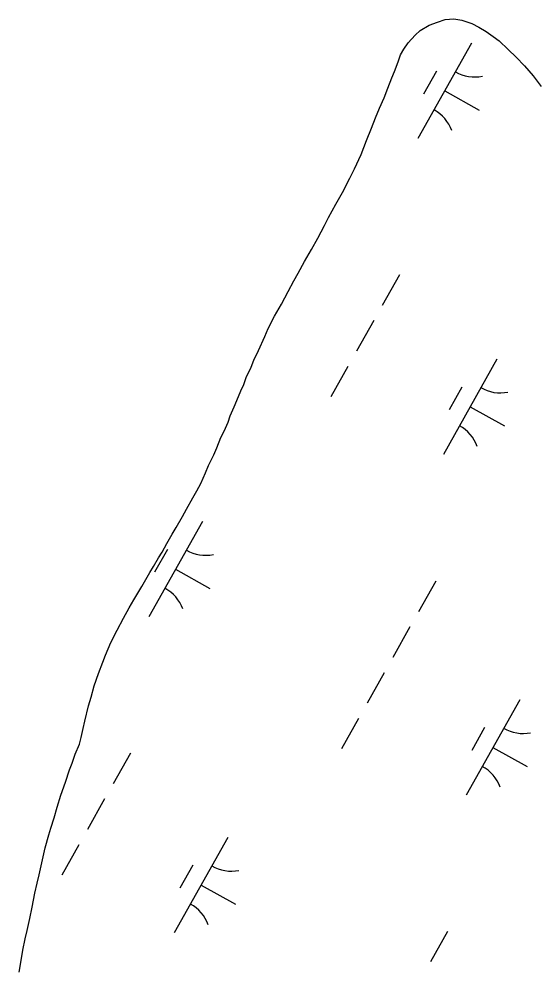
# Model space of a CAD drawing. Extents: x 3913936 to 3933962, y 195330 to 217741.
# Drawn here: x 3927849.6 to 3928085.9, y 204924.3 to 205358.4 of the extents above; entities that cross this region are included whole.
import ezdxf

# ---------------------------------------------------------------- set-up
doc = ezdxf.new("R2010")
doc.units = 0
doc.layers.add('V-TOPO-SHOR', color=7, linetype='Continuous')
doc.layers.add('V-WETL-SWMP', color=7, linetype='Continuous')

msp = doc.modelspace()

# ---------------------------------------------------------------- linework, layer by layer
at = {"layer": 'V-TOPO-SHOR'}
for points in [[(3928000.79, 205285.62), (3928002.98, 205289.83), (3928005.94, 205296.43), (3928008.37, 205302.75), (3928010.68, 205308.41), (3928012.6, 205313.15), (3928014.4, 205317.5), (3928016.46, 205322.37), (3928018.12, 205326.72), (3928020.04, 205331.46), (3928021.2, 205334.36), (3928022.86, 205338.83), (3928024.01, 205341.99), (3928025.56, 205344.63), (3928027.51, 205347.41), (3928030.75, 205350.98), (3928032.96, 205353.1), (3928037.01, 205355.5), (3928040.93, 205356.98), (3928044.33, 205358.06), (3928048.4, 205358.36), (3928051.95, 205357.87), (3928056.55, 205356.34), (3928059.85, 205354.66), (3928063.15, 205352.59), (3928066.32, 205350.39), (3928069.09, 205348.32), (3928073.2, 205344.42), (3928076.77, 205340.91), (3928080.61, 205336.88), (3928084.59, 205332.33), (3928088.31, 205327.5)], [(3927849.62, 204922.45), (3927850.24, 204925.86), (3927851.36, 204932.43), (3927852.49, 204937.7), (3927853.38, 204941.51), (3927854.64, 204947.03), (3927855.64, 204952.16), (3927856.89, 204958.6), (3927857.9, 204963.07), (3927858.78, 204966.88), (3927860.29, 204973.72), (3927861.55, 204979.24), (3927863.33, 204985.16), (3927864.22, 204988.32), (3927865.62, 204993.06), (3927867.02, 204997.93), (3927868.81, 205003.32), (3927870.85, 205009.25), (3927872.77, 205014.91), (3927873.92, 205018.07), (3927875.32, 205022.15), (3927877.25, 205026.63), (3927878.01, 205029.78), (3927879.02, 205033.86), (3927879.77, 205037.15), (3927881.41, 205044.25), (3927882.56, 205048.2), (3927883.95, 205053.33), (3927886, 205058.99), (3927887.92, 205064.25), (3927889.2, 205067.41), (3927891.64, 205073.21), (3927894.47, 205078.88), (3927897.31, 205084.29), (3927900.02, 205089.04), (3927902.09, 205092.73), (3927905.7, 205098.8), (3927909.45, 205105.26), (3927911.13, 205107.9), (3927913.45, 205111.86), (3927915, 205114.5), (3927917.2, 205118.46), (3927919.65, 205122.81), (3927921.46, 205125.84), (3927924.3, 205130.86), (3927926.23, 205134.15), (3927929.07, 205139.3), (3927930.88, 205142.6), (3927932.69, 205145.89), (3927934.87, 205150.77), (3927936.28, 205154.19), (3927938.6, 205159.07), (3927940.01, 205162.23), (3927941.94, 205166.97), (3927943.35, 205169.87), (3927945.15, 205173.96), (3927946.17, 205176.86), (3927947.97, 205180.94), (3927949.12, 205183.84), (3927951.05, 205188.32), (3927952.34, 205191.22), (3927953.49, 205194.38), (3927955.68, 205199.12), (3927956.96, 205202.28), (3927959.02, 205206.76), (3927961.97, 205213.09), (3927963.51, 205216.77), (3927966.35, 205222.44), (3927969.58, 205227.99), (3927972.67, 205233.79), (3927975.25, 205238.54), (3927977.19, 205242.1), (3927980.15, 205247.5), (3927983.25, 205252.91), (3927986.22, 205258.19), (3927989.18, 205263.86), (3927991.12, 205267.55), (3927994.47, 205273.62), (3927997.44, 205279.03), (3928000.79, 205285.62)]]:
    msp.add_lwpolyline(points, dxfattribs=at)
at = {"layer": 'V-WETL-SWMP'}
for p, q in [((3928040.93, 205356.98), (3928044.33, 205358.06)), ((3928044.33, 205358.06), (3928048.4, 205358.36)), ((3928048.4, 205358.36), (3928051.95, 205357.87)), ((3928051.95, 205357.87), (3928056.55, 205356.34)), ((3928030.75, 205350.98), (3928032.96, 205353.1)), ((3928032.96, 205353.1), (3928037.01, 205355.5)), ((3928037.01, 205355.5), (3928040.93, 205356.98)), ((3928056.55, 205356.34), (3928059.85, 205354.66)), ((3928059.85, 205354.66), (3928063.15, 205352.59)), ((3928027.51, 205347.41), (3928030.75, 205350.98)), ((3928063.15, 205352.59), (3928066.32, 205350.39)), ((3928066.32, 205350.39), (3928069.09, 205348.32)), ((3928024.01, 205341.99), (3928025.56, 205344.63)), ((3928025.56, 205344.63), (3928027.51, 205347.41)), ((3928056.45, 205347.29), (3928031.95, 205303.71)), ((3928069.09, 205348.32), (3928073.2, 205344.42)), ((3928073.2, 205344.42), (3928076.77, 205340.91)), ((3928022.86, 205338.83), (3928024.01, 205341.99)), ((3928076.77, 205340.91), (3928080.61, 205336.88)), ((3928021.2, 205334.36), (3928022.86, 205338.83)), ((3928080.61, 205336.88), (3928084.59, 205332.33)), ((3928018.12, 205326.72), (3928020.04, 205331.46)), ((3928020.04, 205331.46), (3928021.2, 205334.36)), ((3928040.41, 205334.51), (3928034.53, 205324.05)), ((3928084.59, 205332.33), (3928088.31, 205327.51)), ((3928016.46, 205322.37), (3928018.12, 205326.72)), ((3928014.4, 205317.5), (3928016.46, 205322.37)), ((3928044.2, 205325.5), (3928059.89, 205316.68)), ((3928012.6, 205313.15), (3928014.4, 205317.5)), ((3928010.68, 205308.41), (3928012.6, 205313.15)), ((3928008.37, 205302.75), (3928010.68, 205308.41)), ((3928005.94, 205296.43), (3928008.37, 205302.75)), ((3928002.98, 205289.84), (3928005.94, 205296.43)), ((3928000.79, 205285.62), (3928002.98, 205289.84)), ((3927997.44, 205279.02), (3928000.79, 205285.62)), ((3927994.47, 205273.62), (3927997.44, 205279.02)), ((3927991.12, 205267.55), (3927994.47, 205273.62)), ((3927989.19, 205263.86), (3927991.12, 205267.55)), ((3927986.22, 205258.19), (3927989.19, 205263.86)), ((3927983.25, 205252.91), (3927986.22, 205258.19)), ((3927980.15, 205247.5), (3927983.25, 205252.91)), ((3927977.19, 205242.1), (3927980.15, 205247.5)), ((3927975.25, 205238.54), (3927977.19, 205242.1)), ((3928023.5, 205241.31), (3928015.66, 205227.36)), ((3927972.67, 205233.79), (3927975.25, 205238.54)), ((3927969.58, 205227.99), (3927972.67, 205233.79)), ((3927966.35, 205222.44), (3927969.58, 205227.99)), ((3927963.51, 205216.77), (3927966.35, 205222.44)), ((3928011.74, 205220.39), (3928003.9, 205206.44)), ((3927961.97, 205213.09), (3927963.51, 205216.77)), ((3927959.02, 205206.76), (3927961.97, 205213.09)), ((3927956.96, 205202.28), (3927959.02, 205206.76)), ((3927955.68, 205199.12), (3927956.96, 205202.28)), ((3928068.08, 205202.82), (3928043.58, 205159.24)), ((3927953.49, 205194.38), (3927955.68, 205199.12)), ((3927999.98, 205199.47), (3927992.14, 205185.52)), ((3927952.34, 205191.22), (3927953.49, 205194.38)), ((3927949.13, 205183.84), (3927951.05, 205188.32)), ((3927951.05, 205188.32), (3927952.34, 205191.22)), ((3928052.04, 205190.04), (3928046.16, 205179.58)), ((3927947.97, 205180.94), (3927949.13, 205183.84)), ((3927946.17, 205176.86), (3927947.97, 205180.94)), ((3928055.83, 205181.03), (3928071.52, 205172.21)), ((3927945.15, 205173.96), (3927946.17, 205176.86)), ((3927943.35, 205169.87), (3927945.15, 205173.96)), ((3927940.01, 205162.23), (3927941.94, 205166.97)), ((3927941.94, 205166.97), (3927943.35, 205169.87)), ((3927938.6, 205159.07), (3927940.01, 205162.23)), ((3927936.28, 205154.19), (3927938.6, 205159.07)), ((3927934.87, 205150.77), (3927936.28, 205154.19)), ((3927932.69, 205145.89), (3927934.87, 205150.77)), ((3927930.88, 205142.6), (3927932.69, 205145.89)), ((3927929.07, 205139.3), (3927930.88, 205142.6)), ((3927926.23, 205134.15), (3927929.07, 205139.3)), ((3927924.3, 205130.86), (3927926.23, 205134.15)), ((3927933.47, 205128.53), (3927908.97, 205084.95)), ((3927921.46, 205125.84), (3927924.3, 205130.86)), ((3927917.2, 205118.46), (3927919.65, 205122.81)), ((3927919.65, 205122.81), (3927921.46, 205125.84)), ((3927915, 205114.5), (3927917.2, 205118.46)), ((3927917.44, 205115.75), (3927911.56, 205105.29)), ((3927913.45, 205111.86), (3927915, 205114.5)), ((3927911.13, 205107.9), (3927913.45, 205111.86)), ((3927909.45, 205105.26), (3927911.13, 205107.9)), ((3927921.22, 205106.74), (3927936.91, 205097.92)), ((3927905.7, 205098.8), (3927909.45, 205105.26)), ((3928040.07, 205101.22), (3928032.23, 205087.27)), ((3927902.09, 205092.73), (3927905.7, 205098.8)), ((3927900.02, 205089.04), (3927902.09, 205092.73)), ((3927897.31, 205084.29), (3927900.02, 205089.04)), ((3927894.47, 205078.88), (3927897.31, 205084.29)), ((3928028.31, 205080.3), (3928020.47, 205066.35)), ((3927891.64, 205073.21), (3927894.47, 205078.88)), ((3927889.2, 205067.42), (3927891.64, 205073.21)), ((3927887.92, 205064.25), (3927889.2, 205067.42)), ((3927886, 205058.99), (3927887.92, 205064.25)), ((3927883.95, 205053.33), (3927886, 205058.99)), ((3928016.55, 205059.38), (3928008.7, 205045.43)), ((3927882.56, 205048.2), (3927883.95, 205053.33)), ((3927881.41, 205044.25), (3927882.56, 205048.2)), ((3928078.47, 205047.02), (3928053.97, 205003.44)), ((3927879.77, 205037.15), (3927881.41, 205044.25)), ((3927879.02, 205033.86), (3927879.77, 205037.15)), ((3928004.78, 205038.45), (3927996.94, 205024.51)), ((3927878.01, 205029.78), (3927879.02, 205033.86)), ((3928062.44, 205034.24), (3928056.56, 205023.78)), ((3927877.25, 205026.63), (3927878.01, 205029.78)), ((3927875.32, 205022.15), (3927877.25, 205026.63)), ((3928066.22, 205025.23), (3928081.91, 205016.41)), ((3927873.92, 205018.07), (3927875.32, 205022.15)), ((3927900.53, 205022.55), (3927892.69, 205008.6)), ((3927870.85, 205009.25), (3927872.77, 205014.91)), ((3927872.77, 205014.91), (3927873.92, 205018.07)), ((3927868.81, 205003.32), (3927870.85, 205009.25)), ((3927867.02, 204997.93), (3927868.81, 205003.32)), ((3927888.77, 205001.63), (3927880.93, 204987.68)), ((3927865.62, 204993.06), (3927867.02, 204997.93)), ((3927864.22, 204988.32), (3927865.62, 204993.06)), ((3927863.33, 204985.16), (3927864.22, 204988.32)), ((3927861.55, 204979.24), (3927863.33, 204985.16)), ((3927945.1, 204984.06), (3927920.6, 204940.48)), ((3927877.01, 204980.71), (3927869.17, 204966.76)), ((3927860.29, 204973.72), (3927861.55, 204979.24)), ((3927858.78, 204966.88), (3927860.29, 204973.72)), ((3927929.07, 204971.28), (3927923.19, 204960.82)), ((3927857.9, 204963.07), (3927858.78, 204966.88)), ((3927856.89, 204958.6), (3927857.9, 204963.07)), ((3927932.85, 204962.27), (3927948.54, 204953.45)), ((3927855.64, 204952.16), (3927856.89, 204958.6)), ((3927854.64, 204947.03), (3927855.64, 204952.16)), ((3927853.38, 204941.51), (3927854.64, 204947.03)), ((3927852.49, 204937.7), (3927853.38, 204941.51)), ((3928045.53, 204941.04), (3928037.69, 204927.09)), ((3927851.36, 204932.43), (3927852.49, 204937.7)), ((3927850.24, 204925.86), (3927851.36, 204932.43)), ((3927849.62, 204922.45), (3927850.24, 204925.86))]:
    msp.add_line(p, q, dxfattribs=at)
for centre, start, end in [((3928057.94, 205349.46), 239.8861, 281.4297), ((3928030.87, 205301.3), 19.8861, 61.4297), ((3928069.57, 205204.99), 239.8861, 281.4297), ((3928042.5, 205156.84), 19.8861, 61.4297), ((3927934.97, 205130.7), 239.8861, 281.4297), ((3927907.9, 205082.55), 19.8861, 61.4297), ((3928079.96, 205049.19), 239.8861, 281.4297), ((3928052.89, 205001.04), 19.8861, 61.4297), ((3927946.6, 204986.23), 239.8861, 281.4297), ((3927919.53, 204938.08), 19.8861, 61.4297)]:
    msp.add_arc(centre, 17.62, start, end, dxfattribs=at)

doc.saveas('drawing.dxf')
